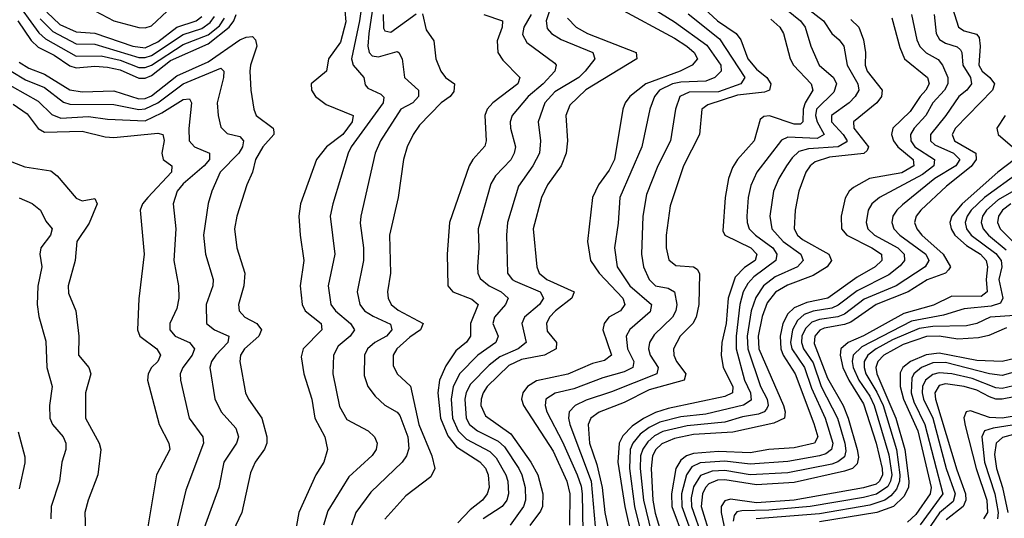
# Model space of a CAD drawing. Header units: inches. Extents: x 990535 to 1117859, y 769386 to 892122.
# Tile 996 of 1056: x 1081231 to 1084357, y 847112 to 848694. Entities that reach past the tile are written whole.
import ezdxf

# ---------------------------------------------------------------- set-up
doc = ezdxf.new("R2010")
doc.units = ezdxf.units.IN
doc.header["$MEASUREMENT"] = 0
doc.layers.add('B0884', color=7, linetype='Continuous')

msp = doc.modelspace()

# ---------------------------------------------------------------- linework, layer by layer
at = {"layer": 'B0884', "color": 5}
for points, elevation in [([(1082372, 848870), (1082339.8, 848650), (1082336.7, 848610), (1082340.3, 848590), (1082350, 848579.2), (1082370, 848576), (1082430, 848592.4), (1082434.7, 848590), (1082445.1, 848570), (1082452.8, 848510), (1082497.5, 848470), (1082497.7, 848450), (1082479.2, 848430), (1082440.9, 848410), (1082376.3, 848310), (1082359.4, 848270), (1082314, 848070), (1082312.1, 848047.9), (1082322.2, 847970), (1082322.3, 847930), (1082302.9, 847830), (1082311.1, 847790), (1082325.9, 847770), (1082352.9, 847752.9), (1082408.3, 847728.3), (1082412.4, 847710), (1082395.5, 847690), (1082358.9, 847670), (1082335.2, 847650), (1082325.6, 847630), (1082324.7, 847564.7), (1082336.6, 847530), (1082359.8, 847499.8), (1082390, 847470.8), (1082429.2, 847449.2), (1082438, 847438), (1082463.6, 847370), (1082466.7, 847333.3), (1082459.3, 847310), (1082445.9, 847290), (1082345.5, 847194.5), (1082298.4, 847130), (1082285, 847090)], 3360), ([(1082935.5, 848790), (1082902.2, 848690), (1082906.1, 848666.1), (1082919.3, 848650), (1082950.5, 848630.5), (1083050.8, 848590), (1083057.4, 848570), (1083026.9, 848530), (1083006.1, 848510), (1082930, 848464.9), (1082897.9, 848430), (1082877.6, 848370), (1082884.8, 848310), (1082881, 848270), (1082860.1, 848230), (1082814.8, 848165.2), (1082780.1, 848050), (1082776.3, 848010), (1082779.9, 847890), (1082794.6, 847870), (1082804.2, 847864.2), (1082883.3, 847830), (1082894.6, 847810), (1082881.3, 847790), (1082834.2, 847750), (1082825.1, 847730), (1082838.9, 847670), (1082814, 847650), (1082756, 847624), (1082721.7, 847598.3), (1082662.5, 847537.5), (1082649, 847511), (1082644.8, 847490), (1082648.2, 847430), (1082659.1, 847410), (1082684.5, 847390), (1082750, 847357.1), (1082770, 847338.6), (1082815.6, 847270), (1082825.4, 847250), (1082835.5, 847210), (1082836.5, 847170), (1082830.4, 847150), (1082788, 847090)], 3460), ([(1081210, 848765.1), (1081292.4, 848652.4), (1081313.3, 848633.3), (1081410, 848578), (1081490, 848579.3), (1081550, 848565.4), (1081610, 848541.8), (1081630, 848541.8), (1081650, 848549.6), (1081750, 848614.6), (1081830, 848646.1), (1081865.3, 848674.8), (1081881.7, 848698.3)], 3340), ([(1082318.5, 848750), (1082310.3, 848689.7), (1082284.1, 848570), (1082290.1, 848550), (1082323.6, 848510), (1082327.6, 848487.6), (1082336.8, 848476.8), (1082377.8, 848457.8), (1082387.7, 848447.7), (1082385.4, 848430), (1082283.9, 848290), (1082274.2, 848270), (1082225.1, 848110), (1082217.4, 848070), (1082232, 847950), (1082210.1, 847850), (1082219.2, 847790), (1082233.8, 847770), (1082281.3, 847730), (1082294.6, 847710), (1082280.8, 847690), (1082241.8, 847658.2), (1082227.7, 847630), (1082224.9, 847570), (1082246.9, 847466.9), (1082270, 847425.8), (1082337.1, 847390), (1082357.2, 847370), (1082365.6, 847350), (1082363, 847330), (1082350, 847310.8), (1082276.4, 847243.6), (1082210, 847136.2), (1082195.7, 847090)], 3340), ([(1083207.8, 848750), (1083310, 848687.1), (1083412.9, 848612.9), (1083457, 848550), (1083457.9, 848530), (1083437.8, 848510), (1083410, 848498.7), (1083330, 848495.8), (1083304.1, 848490), (1083262.9, 848470), (1083246.6, 848450), (1083231.7, 848410), (1083206.5, 848290), (1083136.3, 848130), (1083131.6, 848048.4), (1083119.9, 847970), (1083128.1, 847910), (1083168.4, 847850), (1083237.2, 847790), (1083233, 847767), (1083168.6, 847711.4), (1083157, 847690), (1083160.7, 847650), (1083180.8, 847610), (1083177.7, 847590), (1083150, 847576.7), (1083082.6, 847557.4), (1082990, 847522.5), (1082930.9, 847509.1), (1082901.9, 847490), (1082899.7, 847470), (1082905.1, 847450), (1082954.7, 847354.7), (1083001.5, 847250), (1083014, 847214), (1083016.9, 847190), (1083019.4, 847070)], 3540), ([(1083390, 848742.1), (1083446.2, 848690), (1083506.2, 848650), (1083520.8, 848630), (1083543.3, 848570), (1083570, 848536.6), (1083603, 848510), (1083615.3, 848490), (1083611.1, 848470), (1083596, 848464), (1083510, 848454.3), (1083416.1, 848423.9), (1083397.2, 848410), (1083389.2, 848330), (1083338.7, 848230), (1083296.3, 848103.7), (1083283.3, 848010), (1083283.4, 847970), (1083292, 847932), (1083314.4, 847914.4), (1083370.3, 847910), (1083382.1, 847902.1), (1083389.1, 847889.1), (1083386.9, 847790), (1083379, 847750), (1083367.9, 847730), (1083328.2, 847690), (1083307.1, 847650), (1083307.6, 847630), (1083316.4, 847610), (1083346.1, 847570), (1083340.6, 847550), (1083230, 847519.1), (1083150, 847479.8), (1083071.1, 847449), (1083044.7, 847430), (1083035.8, 847410), (1083040.6, 847350), (1083063.2, 847283.2), (1083080.1, 847210), (1083088.8, 847130), (1083101.8, 847070)], 3580), ([(1083690, 848763.4), (1083783.2, 848690), (1083809.5, 848649.5), (1083832.4, 848630), (1083847.2, 848610), (1083857.8, 848550), (1083891.5, 848490), (1083895.2, 848470), (1083884, 848450), (1083864, 848430), (1083808.4, 848390), (1083808.5, 848370), (1083845.2, 848330), (1083857.7, 848310), (1083854.6, 848305.4), (1083829.3, 848290), (1083735.7, 848284.3), (1083704.8, 848275.2), (1083684, 848256), (1083666, 848230), (1083641.3, 848190), (1083623.8, 848150), (1083612.4, 848070), (1083619.4, 848030), (1083654.8, 847990), (1083711, 847950), (1083718.8, 847930), (1083700.8, 847910), (1083630, 847877.6), (1083592.4, 847850), (1083567.7, 847812.3), (1083553.7, 847770), (1083541.1, 847690), (1083543, 847650), (1083582.6, 847530), (1083603.7, 847490), (1083607.7, 847470), (1083601.9, 847458.1), (1083595, 847450), (1083577.1, 847442.9), (1083526, 847434), (1083470, 847416.6), (1083350, 847405.8), (1083272.8, 847387.2), (1083246.8, 847373.2), (1083225.6, 847354.4), (1083209.1, 847330.9), (1083202.1, 847310), (1083201, 847270), (1083211.1, 847170), (1083245.9, 847030)], 3660), ([(1081225.1, 848690), (1081267.7, 848627.7), (1081290, 848606.7), (1081340.8, 848580.8), (1081390, 848547.6), (1081410, 848540.8), (1081470, 848546.2), (1081510, 848543.6), (1081550, 848534.3), (1081610, 848508.5), (1081630, 848508.7), (1081650, 848517.1), (1081710, 848564), (1081830, 848617.7), (1081896.4, 848670), (1081911.3, 848690), (1081918.6, 848710)], 3320), ([(1081317.2, 848717.2), (1081359, 848679), (1081410, 848655.6), (1081470, 848651.4), (1081590, 848610.2), (1081630, 848604.9), (1081670, 848623.4), (1081730, 848670.5), (1081791.2, 848690), (1081810, 848703.9)], 3380), ([(1081470, 848721.9), (1081530, 848690.3), (1081610, 848668.9), (1081630, 848667.8), (1081650, 848674.7), (1081698.9, 848721.1)], 3420), ([(1082263.4, 848723.4), (1082266.5, 848686.5), (1082250, 848622.1), (1082211.9, 848570), (1082205, 848530), (1082157, 848490), (1082157.3, 848470), (1082170.8, 848450), (1082204.3, 848424.3), (1082290, 848390.1), (1082287.2, 848370), (1082256.7, 848330), (1082205.3, 848290), (1082174, 848250), (1082122.7, 848110), (1082117.8, 848070), (1082121.2, 848010), (1082133.8, 847930), (1082121.7, 847850), (1082127.7, 847790), (1082137.8, 847770), (1082188.7, 847730), (1082190.6, 847710), (1082131, 847650), (1082124.7, 847624.7), (1082133.3, 847570), (1082158.7, 847490), (1082168.7, 847430), (1082199.9, 847370), (1082207.9, 847330), (1082196.9, 847290), (1082171.1, 847250), (1082117.1, 847130), (1082099.6, 847030)], 3320), ([(1082385.6, 848710), (1082386.4, 848666.4), (1082390, 848658.4), (1082410, 848654.3), (1082490, 848712)], 3380), ([(1082510, 848712.3), (1082522.1, 848662.1), (1082546.4, 848626.4), (1082552.7, 848570), (1082568.4, 848530), (1082583.1, 848510), (1082611.8, 848490), (1082610, 848466.1), (1082597.7, 848450), (1082568.8, 848430), (1082500.3, 848359.7), (1082479.9, 848330), (1082460.8, 848290), (1082450.1, 848250), (1082432.7, 848130), (1082405.3, 848010), (1082408.7, 847890), (1082398.7, 847830), (1082400.6, 847810), (1082410.1, 847790), (1082432.6, 847772.6), (1082512.6, 847730), (1082503.8, 847710), (1082470, 847687.2), (1082428.7, 847650), (1082417.2, 847630), (1082416.4, 847596.4), (1082429.5, 847570), (1082471.7, 847531.7), (1082498.7, 847410), (1082539.3, 847310), (1082548.7, 847270), (1082536.2, 847243.8), (1082456.8, 847183.2), (1082390.4, 847109.5)], 3380), ([(1082704.3, 848710), (1082764.1, 848690), (1082763, 848670), (1082746.9, 848626.9), (1082748.9, 848590), (1082765, 848565), (1082819.4, 848510), (1082812.3, 848490), (1082733.6, 848430), (1082715.3, 848410), (1082707.5, 848390), (1082712.2, 848310), (1082707.4, 848292.6), (1082670.1, 848250), (1082658.3, 848230), (1082595.4, 848050), (1082588.2, 847950), (1082590.6, 847850), (1082606.1, 847830), (1082666.9, 847806.9), (1082687, 847790), (1082662.9, 847730), (1082661.9, 847690), (1082649.2, 847670.8), (1082616.3, 847643.7), (1082584.2, 847595.8), (1082564, 847550), (1082558.4, 847510), (1082567.5, 847430), (1082590, 847373.5), (1082618.3, 847338.3), (1082691.5, 847291.5), (1082710, 847271.4), (1082718.7, 847250), (1082721.5, 847210), (1082715.5, 847190), (1082700.1, 847170), (1082661, 847139), (1082622.4, 847097.6)], 3420), ([(1082855.2, 848710), (1082831.5, 848670), (1082827, 848647), (1082841.5, 848621.5), (1082930, 848555.5), (1082934, 848550), (1082929.6, 848530), (1082893.4, 848490), (1082845, 848450), (1082795.1, 848390), (1082788.8, 848370), (1082789.3, 848350), (1082805, 848290), (1082801.5, 848270), (1082790.3, 848249.7), (1082741.6, 848198.4), (1082727.1, 848172.9), (1082686.5, 848030), (1082688.7, 847970), (1082684.9, 847910), (1082686.1, 847890), (1082693.1, 847873.1), (1082721.7, 847850), (1082760.1, 847830), (1082781.9, 847810), (1082773.5, 847790), (1082739.1, 847750), (1082733.8, 847730), (1082750.1, 847690), (1082743.3, 847670), (1082685.8, 847630), (1082628.3, 847571.7), (1082607.1, 847530), (1082601.5, 847490), (1082605.4, 847430), (1082622.8, 847390), (1082650, 847362.9), (1082723.7, 847323.7), (1082744.2, 847304.2), (1082774.4, 847250), (1082780.6, 847230), (1082782.6, 847190), (1082777.2, 847170), (1082762.7, 847150), (1082702.5, 847110)], 3440), ([(1083133.4, 848730), (1083310, 848635.4), (1083349.3, 848610), (1083372.5, 848590), (1083383, 848570), (1083365.6, 848550), (1083327.6, 848530), (1083218.8, 848490), (1083168.4, 848450), (1083153.5, 848430), (1083146.2, 848410), (1083119, 848250), (1083103, 848216.9), (1083068.9, 848170), (1083049.7, 848130), (1083033.6, 847990), (1083043.6, 847930), (1083070.7, 847890), (1083146.5, 847810), (1083152.4, 847790), (1083139, 847770), (1083102, 847750), (1083086.3, 847730), (1083082.8, 847710), (1083110, 847630), (1083087.8, 847612.2), (1083050, 847603.1), (1082971, 847569), (1082871.4, 847548.6), (1082843.4, 847530), (1082828.7, 847510), (1082824.3, 847490), (1082830.4, 847470), (1082925.3, 847325.3), (1082968.6, 847230), (1082978, 847190), (1082976.2, 847090)], 3520), ([(1083352.9, 848712.9), (1083452.7, 848632.7), (1083533.2, 848510), (1083520.1, 848490), (1083450, 848464.5), (1083356.6, 848463.4), (1083326.5, 848450), (1083312.9, 848410), (1083297.6, 848310), (1083257, 848230), (1083220.8, 848139.2), (1083209, 848070), (1083204.8, 847950), (1083211.7, 847910), (1083230.1, 847870), (1083249.6, 847850), (1083290, 847842.1), (1083309.5, 847830), (1083317.3, 847790), (1083314.1, 847770), (1083303.9, 847750), (1083245.7, 847694.3), (1083230.5, 847670), (1083227.3, 847650), (1083232.4, 847630), (1083258.3, 847590), (1083254.3, 847570), (1083110, 847513.1), (1083030, 847486.9), (1082995.1, 847470), (1082976, 847450), (1082973.1, 847430), (1082977.4, 847410), (1083045.2, 847230), (1083061.8, 847050)], 3560), ([(1083666, 848726), (1083710.4, 848690), (1083724.8, 848670), (1083742.6, 848610), (1083769.1, 848550), (1083814.4, 848510), (1083824.2, 848490), (1083816, 848464), (1083760.5, 848410), (1083757.1, 848390), (1083763, 848370), (1083785.5, 848330), (1083762.7, 848317.3), (1083670, 848320.8), (1083650, 848311.9), (1083570.9, 848210), (1083552.2, 848167.8), (1083544.2, 848130), (1083539.7, 848070), (1083540.3, 848050), (1083547.3, 848030), (1083567.3, 848010), (1083622.6, 847970), (1083635, 847950), (1083632.2, 847930), (1083562.2, 847877.8), (1083543, 847857), (1083528.5, 847830), (1083517.1, 847790), (1083505.5, 847690), (1083506.2, 847650), (1083531.8, 847550), (1083550.9, 847510), (1083553.3, 847486.7), (1083528.9, 847471.1), (1083410, 847442.6), (1083330, 847434.4), (1083263, 847417), (1083230, 847400.5), (1083201.4, 847378.6), (1083178, 847350), (1083169.6, 847330), (1083166.7, 847270), (1083183.5, 847150), (1083212.3, 847030)], 3640), ([(1084062.1, 848710), (1084079.6, 848630), (1084088.8, 848608.8), (1084108.5, 848588.5), (1084147.5, 848567.5), (1084160.5, 848550), (1084177.5, 848510), (1084177.7, 848490), (1084167, 848470), (1084129.8, 848430), (1084107.9, 848390), (1084071, 848350), (1084059, 848330), (1084059.8, 848310), (1084073.1, 848290), (1084135.4, 848250), (1084133.3, 848230), (1084097.3, 848202.7), (1083960.4, 848130), (1083936.6, 848110), (1083924.9, 848090), (1083918.5, 848050), (1083924.2, 848030), (1083944.8, 848010), (1084018.7, 847970), (1084038.9, 847950), (1084040.4, 847930), (1084026.8, 847913.2), (1083990, 847884), (1083890, 847833.5), (1083830, 847787.8), (1083810, 847778.9), (1083750, 847769), (1083721.7, 847758.3), (1083700.3, 847739.7), (1083684.2, 847710), (1083678, 847670), (1083682.2, 847650), (1083722.8, 847590), (1083744.6, 847524.6), (1083787.9, 847430), (1083812.5, 847350), (1083808.2, 847330), (1083790, 847316.7), (1083770, 847310.4), (1083670, 847292.6), (1083550, 847284.2), (1083470, 847293.1), (1083391.7, 847288.3), (1083365.1, 847274.9), (1083347.7, 847250), (1083332.7, 847190), (1083333.4, 847150), (1083369.7, 847050)], 3740), ([(1084134.6, 848710), (1084140.6, 848650), (1084150.9, 848630.9), (1084170, 848619.3), (1084207.7, 848607.7), (1084217.9, 848597.9), (1084222.4, 848590), (1084225, 848550), (1084250.1, 848510), (1084253.3, 848490), (1084238.4, 848470), (1084212.5, 848450), (1084171.8, 848390), (1084122.2, 848330), (1084122.4, 848310), (1084136.4, 848296.4), (1084195.5, 848270), (1084215.7, 848250), (1084203.6, 848230), (1084136.3, 848190), (1084033.5, 848106.5), (1084015.3, 848090), (1084003.3, 848070), (1083999.9, 848050), (1084006, 848030), (1084025.1, 848010), (1084107.7, 847950), (1084117.9, 847930), (1084106.1, 847910), (1084013.3, 847850), (1083912.3, 847807.7), (1083850, 847759.6), (1083828.9, 847751.1), (1083770, 847742.6), (1083746.2, 847733.8), (1083725.6, 847714.4), (1083714.6, 847690), (1083713.4, 847670), (1083720, 847650), (1083750, 847604.9), (1083776.1, 847530), (1083827.9, 847430), (1083851.2, 847350), (1083853.7, 847326.3), (1083850, 847307.2), (1083828.8, 847291.2), (1083810, 847284), (1083670, 847255.9), (1083550, 847250.3), (1083470, 847263.2), (1083430, 847261.8), (1083392.1, 847247.9), (1083370, 847211.9), (1083363.2, 847176.8), (1083364, 847150), (1083398.5, 847050)], 3760), ([(1084192.6, 848730), (1084211.6, 848670), (1084230, 848658.6), (1084268.3, 848648.3), (1084277.3, 848637.3), (1084280, 848610), (1084276, 848550), (1084286.5, 848530), (1084311.5, 848510), (1084325.8, 848490), (1084319.4, 848470), (1084201.7, 848350), (1084191.1, 848330), (1084198.9, 848310), (1084266.1, 848270), (1084267.8, 848250), (1084251.9, 848228.1), (1084174, 848166), (1084092.1, 848090), (1084077, 848070), (1084072.4, 848050), (1084078.9, 848030), (1084095.5, 848010), (1084162.8, 847950), (1084185.8, 847910), (1084180.1, 847899.9), (1084170.8, 847890), (1084111.7, 847868.3), (1084051.7, 847830), (1083949.7, 847790), (1083870, 847734.4), (1083850, 847726.5), (1083785.2, 847714.8), (1083771.4, 847708.6), (1083755.2, 847690), (1083753.1, 847666.9), (1083796.2, 847556.2), (1083845.2, 847470), (1083861, 847430), (1083890.2, 847330), (1083893.7, 847306.3), (1083890, 847284.9), (1083874.8, 847270), (1083850, 847261.1), (1083690, 847226.1), (1083570, 847218), (1083470, 847234.4), (1083446.7, 847233.3), (1083419, 847221), (1083408, 847210), (1083398.6, 847190), (1083394.5, 847150), (1083425.6, 847050)], 3780), ([(1081296.5, 848696.5), (1081336.4, 848656.4), (1081410, 848617.6), (1081470, 848616.1), (1081610, 848574.1), (1081630, 848573.6), (1081650, 848580.3), (1081750, 848646.3), (1081810, 848665.6), (1081835.6, 848684.4), (1081850, 848703.5)], 3360), ([(1082970, 848698.3), (1082997.9, 848670), (1083033.9, 848650), (1083188.7, 848590), (1083190.6, 848570), (1083028.7, 848471.3), (1082977.6, 848422.4), (1082964.9, 848390), (1082970.1, 848310), (1082966.3, 848270), (1082950.1, 848230), (1082906.3, 848170), (1082887.3, 848130), (1082861.7, 848030), (1082872.9, 847910), (1082880.9, 847890), (1082904.5, 847870), (1082991.7, 847830), (1082984.2, 847810), (1082932.2, 847770), (1082913.3, 847750), (1082903.7, 847730), (1082905.7, 847705.7), (1082935.9, 847670), (1082934.7, 847650), (1082897.4, 847630), (1082824.7, 847615.3), (1082783.7, 847596.3), (1082715.2, 847530), (1082702.2, 847510), (1082696.3, 847490), (1082695.7, 847470), (1082710, 847437.4), (1082790, 847380.1), (1082854, 847290), (1082875.7, 847250), (1082892.2, 847190), (1082890.6, 847150), (1082884.8, 847135.2), (1082850.3, 847089.7)], 3480), ([(1083615.3, 848695.3), (1083644.8, 848670), (1083655.7, 848650), (1083677.7, 848570), (1083688, 848550), (1083743.8, 848490), (1083749.3, 848470), (1083724.4, 848430), (1083718, 848410), (1083717.1, 848370), (1083710, 848361.9), (1083690, 848362.3), (1083611.3, 848388.7), (1083593.8, 848386.2), (1083582.3, 848377.7), (1083562.6, 848310), (1083509.6, 848250), (1083494.6, 848225.4), (1083481.6, 848190), (1083471.2, 848130), (1083463.6, 848023.6), (1083470.1, 848010), (1083552.8, 847970), (1083571.7, 847950), (1083565.6, 847930), (1083532, 847908), (1083502.9, 847877.1), (1083480.6, 847810), (1083474, 847730), (1083460.6, 847670), (1083458.3, 847630), (1083464.3, 847590), (1083495.4, 847530), (1083494.3, 847510), (1083470, 847498.8), (1083290, 847460.7), (1083250, 847447.9), (1083211.2, 847428.8), (1083175.7, 847404.3), (1083145.9, 847374.1), (1083134.1, 847350), (1083129.7, 847290), (1083152.2, 847150), (1083174.6, 847050)], 3620), ([(1083870, 848694.4), (1083895.5, 848670), (1083910.4, 848629.6), (1083916.1, 848590), (1083915.6, 848550), (1083921.4, 848530), (1083969.2, 848470), (1083966.7, 848450), (1083952.4, 848430), (1083877.8, 848370), (1083879.3, 848350), (1083925.7, 848290), (1083921.2, 848278.8), (1083910.6, 848269.4), (1083802.1, 848257.9), (1083756.6, 848243.4), (1083740.5, 848230), (1083727.4, 848210), (1083705, 848150), (1083692.7, 848090), (1083690.4, 848030), (1083700.3, 848010), (1083716.7, 847996.7), (1083799.5, 847950), (1083808.6, 847930), (1083795.1, 847910), (1083750, 847882), (1083668.5, 847851.5), (1083630.5, 847829.5), (1083604.5, 847795.5), (1083588, 847752), (1083575.8, 847690), (1083577.7, 847650), (1083655.8, 847470), (1083660.9, 847450), (1083659.7, 847430), (1083625.8, 847414.2), (1083495.2, 847384.8), (1083370, 847378.2), (1083310, 847365.6), (1083270, 847348.3), (1083251, 847330), (1083240.5, 847310), (1083236, 847270), (1083240.9, 847170), (1083248.4, 847128.4), (1083278.3, 847030)], 3680), ([(1083999.8, 848699.8), (1084025.7, 848605.7), (1084040.1, 848570), (1084113.3, 848510), (1084118.1, 848490), (1084108.3, 848470), (1084089.6, 848450.4), (1084057.9, 848402.2), (1084003.6, 848350), (1083999.1, 848330), (1084005.4, 848310), (1084019.2, 848290), (1084067.3, 848250), (1084069.7, 848230), (1084031.8, 848208.2), (1083929.4, 848190), (1083878.1, 848161.9), (1083865, 848150), (1083852.3, 848127.7), (1083838.9, 848070), (1083840.5, 848030), (1083856.6, 848010), (1083936.8, 847970), (1083967, 847950), (1083968, 847930), (1083946.7, 847910), (1083890, 847876.6), (1083796.7, 847810), (1083730, 847796.9), (1083690, 847780), (1083670, 847761), (1083654, 847730), (1083645, 847690), (1083647.3, 847650), (1083655.3, 847630), (1083693.5, 847570), (1083752.8, 847412.8), (1083764.6, 847370), (1083754, 847350), (1083690, 847335.3), (1083610, 847330.2), (1083550, 847320), (1083450, 847323.8), (1083370, 847317.5), (1083347.9, 847310), (1083330, 847296.8), (1083314.3, 847270), (1083301, 847190), (1083301.3, 847150), (1083338.8, 847050)], 3720), ([(1081230, 848558.7), (1081260.5, 848540.5), (1081310, 848521), (1081390, 848471.1), (1081430, 848465), (1081530, 848468.6), (1081610, 848442.8), (1081630, 848444.3), (1081650, 848452.4), (1081730, 848515.4), (1081830, 848560), (1081930, 848629.6), (1081950, 848638.1), (1081970, 848640.1), (1081979.6, 848630), (1081984.4, 848610), (1081964.2, 848550), (1081962.1, 848530), (1081964.6, 848470), (1081974.1, 848410), (1081982, 848390), (1082035.9, 848350), (1082037.7, 848337.7), (1082038.3, 848330), (1082003.3, 848290), (1081979.9, 848250), (1081970.5, 848210), (1081952.8, 848170), (1081920.3, 848070), (1081913, 848030), (1081920.6, 847970), (1081946.4, 847890), (1081943.3, 847850), (1081925.5, 847790), (1081927.9, 847770), (1081945.5, 847750), (1081983.8, 847730), (1081999.2, 847710), (1081990.5, 847690), (1081944.4, 847650), (1081932.2, 847630), (1081929.7, 847609.7), (1081948.4, 847510), (1081957.5, 847490), (1082000.1, 847430), (1082016, 847370), (1082016.3, 847350), (1082008.7, 847331.3), (1081979.3, 847290), (1081964, 847256), (1081936.8, 847130), (1081908.1, 847070)], 3280), ([(1081204.7, 848530), (1081250, 848502.9), (1081310, 848479), (1081370, 848432), (1081390, 848426.1), (1081530, 848425.1), (1081610, 848408.8), (1081630, 848410.7), (1081670, 848430.2), (1081750, 848490.2), (1081870, 848539.6), (1081878.9, 848530), (1081878.1, 848510), (1081857.9, 848430), (1081861, 848390), (1081870, 848352.4), (1081890, 848332.3), (1081930, 848323.4), (1081941.3, 848310), (1081938.2, 848290), (1081926.8, 848270), (1081867.9, 848210), (1081840.7, 848150), (1081829.2, 848110.8), (1081814.4, 848010), (1081820.9, 847950), (1081845.5, 847870), (1081844.4, 847850), (1081822.8, 847790), (1081823.9, 847730), (1081849.2, 847710), (1081894.8, 847690), (1081891.6, 847670), (1081854.2, 847630), (1081840.3, 847610), (1081835.2, 847590), (1081851, 847491), (1081870.7, 847450), (1081917.5, 847397.5), (1081926, 847370), (1081919.1, 847350), (1081879.2, 847290), (1081863.6, 847210), (1081812.4, 847070)], 3260), ([(1081164.8, 848504.8), (1081290, 848435.1), (1081332.8, 848392.7), (1081361.5, 848381.5), (1081450, 848386.6), (1081510, 848378.7), (1081630, 848373.4), (1081682.2, 848397.8), (1081750, 848440.8), (1081770, 848443.2), (1081776.3, 848430), (1081768.1, 848348.1), (1081769.4, 848309.4), (1081786.2, 848290), (1081834.1, 848270), (1081833.3, 848250), (1081816.7, 848230), (1081750, 848172.6), (1081731.5, 848150), (1081718.5, 848110), (1081726.5, 848030), (1081721, 847930), (1081735, 847850), (1081736.1, 847810), (1081730, 847777.4), (1081708.4, 847730), (1081708.4, 847710), (1081725.1, 847690), (1081770.1, 847670), (1081786, 847650), (1081778.4, 847630), (1081748.8, 847590), (1081740.6, 847570), (1081741.8, 847550), (1081769.1, 847430), (1081812.7, 847370), (1081814.6, 847350), (1081758.3, 847201.7), (1081703.3, 846970)], 3240), ([(1081210, 848426.3), (1081255, 848395), (1081290, 848348.2), (1081310, 848337.3), (1081430, 848340.6), (1081502.4, 848322.4), (1081530, 848320.1), (1081670, 848334.2), (1081686, 848330), (1081690.1, 848310.1), (1081682.4, 848270), (1081687.2, 848250), (1081714.4, 848230), (1081713.5, 848210), (1081637.6, 848130), (1081621, 848110), (1081613.2, 848090), (1081626.2, 847950), (1081610, 847808.7), (1081605.4, 847710), (1081612.8, 847690), (1081666.3, 847650), (1081678.6, 847630), (1081669.6, 847610), (1081650.1, 847590), (1081639.4, 847570), (1081637.4, 847550), (1081674.3, 847410), (1081705.2, 847350), (1081707.5, 847330), (1081665.4, 847250), (1081621.9, 846990)], 3220), ([(1084359.6, 848390), (1084333.1, 848350), (1084337.3, 848330), (1084383.2, 848290)], 3820), ([(1081150, 848264.1), (1081247.3, 848227.3), (1081330, 848214.6), (1081350, 848198.9), (1081410, 848128.1), (1081430, 848119.1), (1081470, 848126.7), (1081477.7, 848110), (1081451.5, 848048.5), (1081412.9, 847990), (1081407.5, 847930), (1081384.8, 847850), (1081386.3, 847826.3), (1081409, 847770), (1081412, 847752), (1081418.6, 847690), (1081418.3, 847630), (1081450.9, 847590), (1081457, 847570), (1081440.4, 847510), (1081440.1, 847430), (1081483.9, 847350), (1081488.5, 847330), (1081479.6, 847250), (1081448.5, 847170), (1081437.9, 847130), (1081442.3, 847010)], 3180), ([(1084389, 848250), (1084336.1, 848210), (1084223.5, 848110), (1084190.5, 848070), (1084184.5, 848050), (1084187.9, 848030), (1084199.9, 848010), (1084237.3, 847977.3), (1084281.1, 847950), (1084299.9, 847930), (1084304, 847910), (1084299.4, 847870), (1084302.5, 847830), (1084283.8, 847816.2), (1084190, 847816.3), (1084132.2, 847787.8), (1084037.9, 847762), (1083910, 847691.1), (1083861.6, 847670), (1083838.5, 847650), (1083835.5, 847630), (1083844, 847590), (1083863, 847550), (1083910, 847474.9), (1083950, 847350.1), (1083968.9, 847270), (1083970.6, 847250), (1083961.2, 847230), (1083950, 847220.8), (1083910, 847208.7), (1083690.1, 847170.1), (1083570, 847161.2), (1083487.6, 847172.4), (1083470, 847167.7), (1083458.6, 847150), (1083458, 847130), (1083479.2, 847030)], 3820), ([(1084405.4, 848210), (1084294.1, 848130), (1084252.2, 848090), (1084238.6, 848070), (1084233, 848050), (1084237.1, 848030), (1084251.7, 848010), (1084330, 847951.7), (1084347, 847930), (1084349.4, 847910), (1084339.5, 847870), (1084352.4, 847810), (1084345, 847795), (1084315, 847785), (1084230, 847776.8), (1084163.5, 847756.5), (1084062.1, 847737.9), (1083904.3, 847655.7), (1083877.3, 847630), (1083873.5, 847610), (1083876.8, 847590), (1083895.1, 847550), (1083930, 847499.5), (1083943.7, 847470), (1083990, 847313.4), (1083999.6, 847250), (1083996.2, 847230), (1083987.2, 847212.8), (1083951.1, 847188.9), (1083910, 847177.8), (1083740.3, 847150), (1083610, 847137.6), (1083524.1, 847135.9), (1083507.6, 847132.4), (1083499.4, 847120.6), (1083496.7, 847103.3)], 3840), ([(1084439, 848181), (1084337.2, 848122.8), (1084300.5, 848090), (1084287.8, 848070), (1084283.6, 848050), (1084289.8, 848030), (1084307.3, 848010), (1084363.4, 847963.4)], 3860), ([(1081230, 848128.4), (1081271.2, 848111.2), (1081297.3, 848090), (1081314.3, 848054.3), (1081334.3, 848030), (1081329.5, 848010), (1081298.3, 847970), (1081294.8, 847950), (1081301.5, 847910), (1081288.7, 847848.7), (1081286.9, 847790), (1081292.2, 847752.2), (1081314.2, 847674.2), (1081316.9, 847590), (1081334.3, 847530), (1081326, 847470), (1081327.1, 847430), (1081335.3, 847410), (1081368.8, 847370), (1081378, 847350), (1081377.6, 847330), (1081365.3, 847290), (1081357.2, 847230), (1081330.7, 847150), (1081330.6, 847110)], 3160), ([(1084377.5, 848110), (1084351.5, 848090), (1084338.2, 848070), (1084335.6, 848050), (1084343.9, 848030), (1084444.1, 847930)], 3880), ([(1084390, 847755.2), (1084312, 847750), (1084269.8, 847730.2), (1084237.1, 847722.9), (1084130, 847720.6), (1084086.3, 847713.7), (1084002.2, 847677.8), (1083950.1, 847650), (1083923.9, 847630), (1083912.5, 847610), (1083911.9, 847590), (1083917.8, 847570), (1083952.5, 847512.5), (1083972.2, 847470), (1084014.4, 847330), (1084025.4, 847250), (1084024.3, 847230), (1084015.2, 847204.8), (1083996.7, 847183.3), (1083977.9, 847170), (1083930, 847153.4), (1083770, 847126.1), (1083569.3, 847110.7)], 3860), ([(1084363.5, 847716.5), (1084308, 847692), (1084275, 847685), (1084210, 847680.6), (1084150, 847690.1), (1084110, 847688.6), (1084036.3, 847663.7), (1083974.1, 847630), (1083955.2, 847610), (1083949.1, 847590), (1083952.5, 847570), (1084013, 847430), (1084041.6, 847330), (1084054.4, 847230), (1084052.7, 847210), (1084038.4, 847181.6), (1084004.9, 847150), (1083952.4, 847130), (1083770, 847100.6)], 3880), ([(1084390, 847618.5), (1084350, 847609.3), (1084270, 847612.3), (1084150, 847635.5), (1084108.9, 847631.1), (1084058.9, 847610), (1084034.7, 847590), (1084026.6, 847573.4), (1084026.9, 847530), (1084037.3, 847490), (1084082, 847390), (1084124.9, 847210), (1084121.3, 847190), (1084075.9, 847124.1), (1084050, 847100.2)], 3920), ([(1084494.6, 847605.4), (1084350, 847565.5), (1084310, 847570.7), (1084170, 847606), (1084130, 847605), (1084093.7, 847590), (1084070.3, 847570), (1084063.9, 847556.1), (1084061.3, 847510), (1084070, 847481.7), (1084105.1, 847410), (1084162.3, 847190), (1084090, 847091.2)], 3940), ([(1084530, 847566.2), (1084350, 847523.9), (1084330, 847525.5), (1084255.1, 847555.1), (1084190, 847570.3), (1084150, 847573.8), (1084130, 847568), (1084106.6, 847550), (1084097.1, 847530), (1084095.9, 847510), (1084100.8, 847490), (1084129.9, 847430), (1084172.9, 847270), (1084201.5, 847190), (1084194.7, 847165.3), (1084151.1, 847128.9), (1084110, 847068.8)], 3960), ([(1084530, 847524.7), (1084350, 847489.7), (1084330, 847490.3), (1084310, 847497.1), (1084270, 847518.4), (1084230, 847530.7), (1084170, 847538.6), (1084150, 847533), (1084136.4, 847510), (1084139, 847490), (1084206, 847266), (1084233.6, 847190), (1084234.8, 847170), (1084226.5, 847150), (1084172.5, 847107.5)], 3980), ([(1084570, 847465.3), (1084349.7, 847429.7), (1084310, 847432.2), (1084250, 847453.5), (1084235.5, 847450), (1084228.9, 847431.1), (1084233.1, 847406.9), (1084267.3, 847270), (1084301.1, 847170), (1084303.4, 847130), (1084290.8, 847110)], 4020), ([(1084570, 847437.2), (1084322.1, 847397.9), (1084294.6, 847390), (1084285.9, 847370), (1084294.1, 847290), (1084327.2, 847190), (1084338, 847130), (1084335.4, 847110)], 4040), ([(1081226, 847386), (1081247.4, 847307.4), (1081247.8, 847287.8), (1081230, 847205.2)], 3140), ([(1084410, 847384.4), (1084351.4, 847368.6), (1084331.1, 847350), (1084325.9, 847314.1), (1084331.8, 847270), (1084351.4, 847210), (1084368.7, 847130)], 4060)]:
    msp.add_lwpolyline(points, dxfattribs=dict(at, elevation=elevation))

doc.saveas('drawing.dxf')
